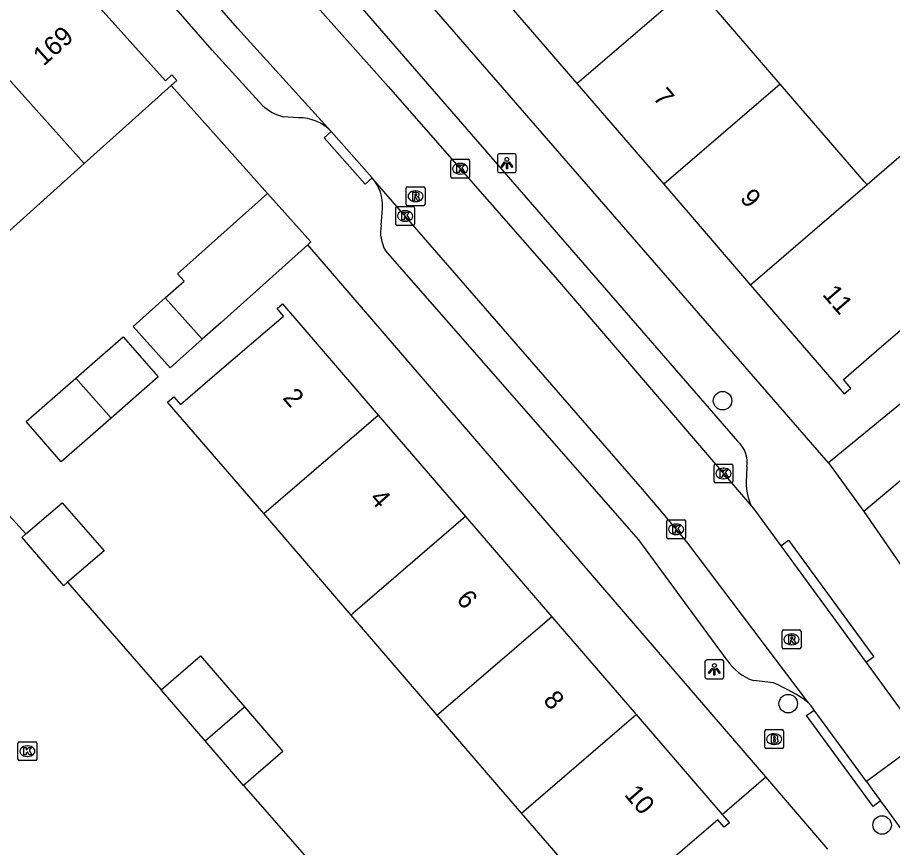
# Model space of a CAD drawing. Extents: x 162532 to 163264, y 381233 to 382042.
# Drawn here: x 162598.17 to 162644.47, y 381814.16 to 381858.1 of the extents above; entities that cross this region are included whole.
import ezdxf

# ---------------------------------------------------------------- set-up
doc = ezdxf.new("R2010")
doc.units = 0
for name, color, linetype in [('IMGEO_Boom', 7, 'Continuous'), ('IMGEO_Brandkraan', 7, 'Continuous'), ('IMGEO_Kolk', 7, 'Continuous'), ('IMGEO_Lichtpunt', 7, 'Continuous'), ('IMGEO_Muur', 7, 'Continuous'), ('IMGEO_Pand', 7, 'Continuous'), ('IMGEO_Pand_nummerreeks', 7, 'Continuous'), ('IMGEO_Rijbaan_lokaal_open', 7, 'Continuous'), ('IMGEO_Rioolput', 7, 'Continuous'), ('IMGEO_Voetpad_open', 7, 'Continuous')]:
    doc.layers.add(name, color=color, linetype=linetype)

msp = doc.modelspace()

# ---------------------------------------------------------------- linework, layer by layer
at = {"layer": 'IMGEO_Boom'}
for centre in [(162635.478, 381837.813), (162638.952, 381821.777), (162643.922, 381815.351)]:
    msp.add_circle(centre, 0.489, dxfattribs=at)
at = {"layer": 'IMGEO_Brandkraan'}
for p, q in [((162637.71, 381819.473), (162637.71, 381820.325)), ((162637.785, 381820.399), (162638.637, 381820.399)), ((162638.198, 381820.179), (162638.223, 381820.179)), ((162638.711, 381820.325), (162638.711, 381819.473)), ((162638.637, 381819.399), (162637.785, 381819.399)), ((162638.221, 381819.619), (162638.196, 381819.619))]:
    msp.add_line(p, q, dxfattribs=at)
for points in [[(162637.71, 381819.473), (162637.71, 381820.325)], [(162637.785, 381820.399), (162638.637, 381820.399)], [(162638.711, 381820.325), (162638.711, 381819.473)], [(162638.058, 381820.099), (162638.058, 381819.699), (162638.271, 381819.699)], [(162638.289, 381820.099), (162638.058, 381820.099)], [(162638.237, 381820.018), (162638.183, 381820.018), (162638.183, 381819.942)], [(162638.183, 381819.942), (162638.236, 381819.942)], [(162638.245, 381819.866), (162638.183, 381819.866), (162638.183, 381819.785)], [(162638.183, 381819.785), (162638.245, 381819.785)], [(162638.637, 381819.399), (162637.785, 381819.399)]]:
    msp.add_lwpolyline(points, dxfattribs=at)
for centre, radius, start, end in [((162637.787, 381820.323), 0.0765, 91.552, 178.448), ((162637.787, 381820.323), 0.0765, 91.552, 178.448), ((162638.635, 381820.323), 0.0765, 1.552, 88.448), ((162638.635, 381820.323), 0.0765, 1.552, 88.448), ((162638.238, 381819.98), 0.0379, 267.8285, 90.9355), ((162638.246, 381819.825), 0.0404, 269.8759, 90.5077), ((162638.277, 381819.95), 0.251, 268.6676, 293.5347), ((162638.293, 381819.954), 0.145, 59.4692, 91.5367), ((162638.318, 381820.001), 0.0922, 285.5137, 58.1501), ((162638.323, 381819.809), 0.105, 301.3115, 78.989), ((162637.787, 381819.475), 0.0765, 181.552, 268.448), ((162637.787, 381819.475), 0.0765, 181.552, 268.448), ((162638.635, 381819.475), 0.0765, 271.552, 358.448), ((162638.635, 381819.475), 0.0765, 271.552, 358.448)]:
    msp.add_arc(centre, radius, start, end, dxfattribs=at)
for centre, major_axis, ratio, start_param, end_param in [((162638.197, 381819.899), (-0.387, 0.002), 0.722429, 4.712389, 7.853982), ((162638.222, 381819.899), (-0.39, 0.002), 0.717154, 1.570796, 4.712389)]:
    msp.add_ellipse(centre, major_axis=major_axis, ratio=ratio, start_param=start_param, end_param=end_param, dxfattribs=at)
at = {"layer": 'IMGEO_Kolk'}
for p, q in [((162621.095, 381849.666), (162621.095, 381850.518)), ((162621.17, 381850.592), (162622.022, 381850.592)), ((162621.583, 381850.372), (162621.608, 381850.372)), ((162622.096, 381850.518), (162622.096, 381849.666)), ((162621.606, 381849.812), (162621.581, 381849.812)), ((162622.022, 381849.592), (162621.17, 381849.592)), ((162618.184, 381847.165), (162618.184, 381848.017)), ((162618.259, 381848.091), (162619.111, 381848.091)), ((162619.185, 381848.017), (162619.185, 381847.165)), ((162618.672, 381847.871), (162618.697, 381847.871)), ((162619.111, 381847.091), (162618.259, 381847.091)), ((162618.695, 381847.311), (162618.67, 381847.311)), ((162635.027, 381833.533), (162635.027, 381834.385)), ((162635.102, 381834.459), (162635.954, 381834.459)), ((162635.515, 381834.239), (162635.54, 381834.239)), ((162636.028, 381834.385), (162636.028, 381833.533)), ((162635.538, 381833.679), (162635.513, 381833.679)), ((162635.954, 381833.459), (162635.102, 381833.459)), ((162632.526, 381830.578), (162632.526, 381831.43)), ((162632.601, 381831.504), (162633.453, 381831.504)), ((162633.014, 381831.284), (162633.039, 381831.284)), ((162633.527, 381831.43), (162633.527, 381830.578)), ((162633.453, 381830.504), (162632.601, 381830.504)), ((162633.037, 381830.724), (162633.012, 381830.724)), ((162598.193, 381818.834), (162598.193, 381819.686)), ((162598.268, 381819.76), (162599.12, 381819.76)), ((162599.194, 381819.686), (162599.194, 381818.834)), ((162598.681, 381819.54), (162598.706, 381819.54)), ((162599.12, 381818.76), (162598.268, 381818.76)), ((162598.704, 381818.98), (162598.679, 381818.98))]:
    msp.add_line(p, q, dxfattribs=at)
for points in [[(162621.095, 381849.666), (162621.095, 381850.518)], [(162621.17, 381850.592), (162622.022, 381850.592)], [(162621.416, 381850.292), (162621.539, 381850.292), (162621.539, 381850.141), (162621.669, 381850.292), (162621.833, 381850.292), (162621.687, 381850.141), (162621.84, 381849.892), (162621.688, 381849.892), (162621.603, 381850.056), (162621.539, 381849.989), (162621.539, 381849.892), (162621.416, 381849.892), (162621.416, 381850.292)], [(162622.096, 381850.518), (162622.096, 381849.666)], [(162622.022, 381849.592), (162621.17, 381849.592)], [(162618.184, 381847.165), (162618.184, 381848.017)], [(162618.259, 381848.091), (162619.111, 381848.091)], [(162619.185, 381848.017), (162619.185, 381847.165)], [(162618.505, 381847.791), (162618.628, 381847.791), (162618.628, 381847.64), (162618.758, 381847.791), (162618.922, 381847.791), (162618.776, 381847.64), (162618.929, 381847.391), (162618.777, 381847.391), (162618.692, 381847.555), (162618.628, 381847.488), (162618.628, 381847.391), (162618.505, 381847.391), (162618.505, 381847.791)], [(162619.111, 381847.091), (162618.259, 381847.091)], [(162635.027, 381833.533), (162635.027, 381834.385)], [(162635.102, 381834.459), (162635.954, 381834.459)], [(162635.348, 381834.159), (162635.471, 381834.159), (162635.471, 381834.008), (162635.601, 381834.159), (162635.765, 381834.159), (162635.619, 381834.008), (162635.772, 381833.759), (162635.62, 381833.759), (162635.535, 381833.923), (162635.471, 381833.856), (162635.471, 381833.759), (162635.348, 381833.759), (162635.348, 381834.159)], [(162636.028, 381834.385), (162636.028, 381833.533)], [(162635.954, 381833.459), (162635.102, 381833.459)], [(162632.526, 381830.578), (162632.526, 381831.43)], [(162632.601, 381831.504), (162633.453, 381831.504)], [(162633.527, 381831.43), (162633.527, 381830.578)], [(162632.847, 381831.204), (162632.97, 381831.204), (162632.97, 381831.053), (162633.1, 381831.204), (162633.264, 381831.204), (162633.118, 381831.053), (162633.271, 381830.804), (162633.119, 381830.804), (162633.034, 381830.968), (162632.97, 381830.901), (162632.97, 381830.804), (162632.847, 381830.804), (162632.847, 381831.204)], [(162633.453, 381830.504), (162632.601, 381830.504)], [(162598.193, 381818.834), (162598.193, 381819.686)], [(162598.268, 381819.76), (162599.12, 381819.76)], [(162599.194, 381819.686), (162599.194, 381818.834)], [(162598.514, 381819.46), (162598.637, 381819.46), (162598.637, 381819.309), (162598.767, 381819.46), (162598.931, 381819.46), (162598.785, 381819.309), (162598.938, 381819.06), (162598.786, 381819.06), (162598.701, 381819.224), (162598.637, 381819.157), (162598.637, 381819.06), (162598.514, 381819.06), (162598.514, 381819.46)], [(162599.12, 381818.76), (162598.268, 381818.76)]]:
    msp.add_lwpolyline(points, dxfattribs=at)
for centre, start, end in [((162621.172, 381850.516), 91.552, 178.448), ((162621.172, 381850.516), 91.552, 178.448), ((162622.02, 381850.516), 1.552, 88.448), ((162622.02, 381850.516), 1.552, 88.448), ((162621.172, 381849.668), 181.552, 268.448), ((162621.172, 381849.668), 181.552, 268.448), ((162622.02, 381849.668), 271.552, 358.448), ((162622.02, 381849.668), 271.552, 358.448), ((162618.261, 381848.015), 91.552, 178.448), ((162618.261, 381848.015), 91.552, 178.448), ((162619.109, 381848.015), 1.552, 88.448), ((162619.109, 381848.015), 1.552, 88.448), ((162618.261, 381847.167), 181.552, 268.448), ((162618.261, 381847.167), 181.552, 268.448), ((162619.109, 381847.167), 271.552, 358.448), ((162619.109, 381847.167), 271.552, 358.448), ((162635.104, 381834.383), 91.552, 178.448), ((162635.104, 381834.383), 91.552, 178.448), ((162635.952, 381834.383), 1.552, 88.448), ((162635.952, 381834.383), 1.552, 88.448), ((162635.104, 381833.535), 181.552, 268.448), ((162635.104, 381833.535), 181.552, 268.448), ((162635.952, 381833.535), 271.552, 358.448), ((162635.952, 381833.535), 271.552, 358.448), ((162632.603, 381831.428), 91.552, 178.448), ((162632.603, 381831.428), 91.552, 178.448), ((162633.451, 381831.428), 1.552, 88.448), ((162633.451, 381831.428), 1.552, 88.448), ((162632.603, 381830.58), 181.552, 268.448), ((162632.603, 381830.58), 181.552, 268.448), ((162633.451, 381830.58), 271.552, 358.448), ((162633.451, 381830.58), 271.552, 358.448), ((162598.27, 381819.684), 91.552, 178.448), ((162598.27, 381819.684), 91.552, 178.448), ((162599.118, 381819.684), 1.552, 88.448), ((162599.118, 381819.684), 1.552, 88.448), ((162598.27, 381818.836), 181.552, 268.448), ((162598.27, 381818.836), 181.552, 268.448), ((162599.118, 381818.836), 271.552, 358.448), ((162599.118, 381818.836), 271.552, 358.448)]:
    msp.add_arc(centre, 0.0765, start, end, dxfattribs=at)
for centre, major_axis, ratio, start_param, end_param in [((162621.582, 381850.092), (-0.387, 0.002), 0.722429, 4.712389, 7.853982), ((162621.607, 381850.092), (-0.39, 0.002), 0.717154, 1.570796, 4.712389), ((162618.671, 381847.591), (-0.387, 0.002), 0.722429, 4.712389, 7.853982), ((162618.696, 381847.591), (-0.39, 0.002), 0.717154, 1.570796, 4.712389), ((162635.514, 381833.959), (-0.387, 0.002), 0.722429, 4.712389, 7.853982), ((162635.539, 381833.959), (-0.39, 0.002), 0.717154, 1.570796, 4.712389), ((162633.013, 381831.004), (-0.387, 0.002), 0.722429, 4.712389, 7.853982), ((162633.038, 381831.004), (-0.39, 0.002), 0.717154, 1.570796, 4.712389), ((162598.68, 381819.26), (-0.387, 0.002), 0.722429, 4.712389, 7.853982), ((162598.705, 381819.26), (-0.39, 0.002), 0.717154, 1.570796, 4.712389)]:
    msp.add_ellipse(centre, major_axis=major_axis, ratio=ratio, start_param=start_param, end_param=end_param, dxfattribs=at)
at = {"layer": 'IMGEO_Lichtpunt'}
for p, q in [((162623.569, 381850.791), (162623.569, 381849.984)), ((162623.569, 381850.791), (162623.569, 381849.984)), ((162624.471, 381850.886), (162623.663, 381850.886)), ((162624.471, 381850.886), (162623.663, 381850.886)), ((162624.565, 381849.984), (162624.565, 381850.791)), ((162624.565, 381849.984), (162624.565, 381850.791)), ((162623.663, 381849.89), (162624.471, 381849.89)), ((162623.663, 381849.89), (162624.471, 381849.89)), ((162634.548, 381823.998), (162634.548, 381823.191)), ((162634.548, 381823.998), (162634.548, 381823.191)), ((162635.45, 381824.093), (162634.642, 381824.093)), ((162635.45, 381824.093), (162634.642, 381824.093)), ((162635.544, 381823.191), (162635.544, 381823.998)), ((162635.544, 381823.191), (162635.544, 381823.998)), ((162634.642, 381823.097), (162635.45, 381823.097)), ((162634.642, 381823.097), (162635.45, 381823.097))]:
    msp.add_line(p, q, dxfattribs=at)
for points in [[(162623.943, 381850.455), (162623.982, 381850.427), (162623.794, 381850.165), (162623.756, 381850.192), (162623.943, 381850.455)], [(162624.045, 381850.407), (162624.092, 381850.407), (162624.092, 381850.085), (162624.045, 381850.085), (162624.045, 381850.407)], [(162624.155, 381850.427), (162624.193, 381850.454), (162624.38, 381850.192), (162624.341, 381850.164), (162624.155, 381850.427)], [(162634.922, 381823.662), (162634.961, 381823.634), (162634.773, 381823.372), (162634.735, 381823.399), (162634.922, 381823.662)], [(162635.024, 381823.614), (162635.071, 381823.614), (162635.071, 381823.292), (162635.024, 381823.292), (162635.024, 381823.614)], [(162635.134, 381823.634), (162635.172, 381823.661), (162635.359, 381823.399), (162635.32, 381823.371), (162635.134, 381823.634)]]:
    msp.add_lwpolyline(points, dxfattribs=at)
for centre in [(162624.068, 381850.589), (162635.047, 381823.796)]:
    msp.add_circle(centre, 0.0994, dxfattribs=at)
for centre, start, end in [((162623.663, 381850.791), 90, 180), ((162623.663, 381850.791), 90, 180), ((162624.471, 381850.791), 0, 90), ((162624.471, 381850.791), 0, 90), ((162623.663, 381849.984), 180, 270), ((162623.663, 381849.984), 180, 270), ((162624.471, 381849.984), 270, 0), ((162624.471, 381849.984), 270, 360), ((162634.642, 381823.998), 90, 180), ((162634.642, 381823.998), 90, 180), ((162635.45, 381823.998), 0, 90), ((162635.45, 381823.998), 0, 90), ((162634.642, 381823.191), 180, 270), ((162634.642, 381823.191), 180, 270), ((162635.45, 381823.191), 270, 0), ((162635.45, 381823.191), 270, 360)]:
    msp.add_arc(centre, 0.0946, start, end, dxfattribs=at)
at = {"layer": 'IMGEO_Muur'}
for points in [[(162607.795, 381852.831), (162606.311, 381854.495)], [(162600.819, 381828.198), (162605.774, 381822.512)]]:
    msp.add_lwpolyline(points, dxfattribs=at)
at = {"layer": 'IMGEO_Pand'}
for points in [[(162600.585, 381860.822), (162600.945, 381861.145), (162601.189, 381860.873), (162600.816, 381860.539), (162606.001, 381854.753), (162606.34, 381855.058), (162606.607, 381854.76), (162606.311, 381854.495)], [(162623.185, 381859.939), (162627.776, 381854.603)], [(162627.776, 381854.603), (162633.94, 381859.912)], [(162638.532, 381854.575), (162633.94, 381859.912)], [(162596.004, 381856.717), (162601.7, 381850.363)], [(162606.311, 381854.495), (162602.884, 381851.424), (162601.7, 381850.363)], [(162627.776, 381854.603), (162632.368, 381849.268)], [(162638.532, 381854.575), (162632.368, 381849.268)], [(162643.125, 381849.24), (162642.976, 381849.413), (162638.532, 381854.575)], [(162636.961, 381843.931), (162641.918, 381838.171), (162642.27, 381838.474), (162641.872, 381838.937), (162643.626, 381840.446), (162647.361, 381843.661), (162647.74, 381843.22), (162648.065, 381843.499), (162647.663, 381843.965), (162645.33, 381846.676), (162648.431, 381849.344), (162646.224, 381851.908), (162643.125, 381849.24)], [(162601.7, 381850.363), (162597.214, 381846.343)], [(162632.368, 381849.268), (162636.961, 381843.931)], [(162643.125, 381849.24), (162636.961, 381843.931)], [(162605.992, 381843.251), (162606.989, 381844.144), (162606.643, 381844.53), (162611.397, 381848.79)], [(162611.397, 381848.79), (162613.7, 381846.22), (162613.536, 381846.073)], [(162613.536, 381846.073), (162608.946, 381841.96), (162607.949, 381841.067)], [(162607.949, 381841.067), (162606.255, 381839.549), (162604.298, 381841.733), (162605.992, 381843.251)], [(162607.949, 381841.067), (162605.992, 381843.251)], [(162611.203, 381831.833), (162606.117, 381837.742), (162606.445, 381838.024), (162606.802, 381837.609), (162608.744, 381839.28), (162612.249, 381842.296), (162611.907, 381842.694), (162612.192, 381842.939), (162617.262, 381837.048)], [(162601.253, 381839.005), (162602.131, 381839.773), (162603.759, 381841.195), (162605.614, 381839.072), (162603.12, 381836.893)], [(162603.12, 381836.893), (162600.477, 381834.583), (162598.622, 381836.706), (162601.253, 381839.005)], [(162603.12, 381836.893), (162601.253, 381839.005)], [(162611.203, 381831.833), (162617.262, 381837.048)], [(162617.262, 381837.048), (162621.883, 381831.678)], [(162598.608, 381830.759), (162600.53, 381832.413), (162602.755, 381829.864), (162600.819, 381828.198)], [(162615.822, 381826.466), (162611.203, 381831.833)], [(162621.883, 381831.678), (162615.918, 381826.544), (162615.822, 381826.466)], [(162621.883, 381831.678), (162626.444, 381826.379)], [(162598.608, 381830.759), (162598.392, 381830.573), (162600.599, 381828.009), (162600.819, 381828.198)], [(162620.382, 381821.167), (162615.822, 381826.466)], [(162626.444, 381826.379), (162620.463, 381821.232), (162620.382, 381821.167)], [(162626.444, 381826.379), (162630.902, 381821.198)], [(162605.774, 381822.512), (162607.852, 381824.301), (162610.175, 381821.601)], [(162608.097, 381819.812), (162605.774, 381822.512)], [(162608.097, 381819.812), (162610.175, 381821.601)], [(162610.175, 381821.601), (162612.212, 381819.235), (162610.133, 381817.446)], [(162624.843, 381815.984), (162620.382, 381821.167)], [(162624.843, 381815.984), (162630.902, 381821.198)], [(162630.902, 381821.198), (162635.455, 381815.908)], [(162610.133, 381817.446), (162608.097, 381819.812)], [(162629.442, 381810.639), (162626.551, 381813.999), (162624.843, 381815.984)], [(162635.455, 381815.908), (162635.84, 381815.461), (162635.572, 381815.231), (162635.229, 381815.63), (162629.742, 381810.908), (162630.118, 381810.472), (162629.812, 381810.209), (162629.442, 381810.639)]]:
    msp.add_lwpolyline(points, dxfattribs=at)
at = {"layer": 'IMGEO_Rijbaan_lokaal_open'}
for points in [[(162607.82, 381865.771), (162609.566, 381863.752), (162610.879, 381862.225), (162617.781, 381854.439), (162626.638, 381844.343), (162637.013, 381832.223)], [(162614.774, 381852.067), (162609.819, 381857.54), (162607.427, 381860.286), (162604.684, 381863.323)], [(162616.934, 381849.61), (162614.774, 381852.067)], [(162617.086, 381849.434), (162616.934, 381849.61)], [(162640.035, 381821.827), (162633.584, 381830.334), (162632.331, 381831.841), (162631.239, 381833.128), (162617.086, 381849.434)], [(162656.652, 381843.257), (162653.131, 381840.384), (162648.579, 381836.677), (162642.953, 381831.956)], [(162637.013, 381832.223), (162637.168, 381832.042), (162638.563, 381830.136)], [(162597.546, 381831.927), (162598.608, 381830.759)], [(162642.953, 381831.956), (162646.101, 381827.394)], [(162638.563, 381830.136), (162643.084, 381823.959)], [(162600.819, 381828.198), (162605.774, 381822.512)], [(162643.084, 381823.959), (162646.081, 381819.844)], [(162640.326, 381821.437), (162640.168, 381821.652), (162640.035, 381821.827)], [(162643.092, 381817.657), (162640.326, 381821.437)], [(162646.081, 381819.844), (162643.092, 381817.657)], [(162635.455, 381815.908), (162637.769, 381817.908)], [(162641.055, 381814.077), (162637.769, 381817.908)], [(162610.133, 381817.446), (162614.837, 381812.064)], [(162643.092, 381817.657), (162643.404, 381817.231), (162643.843, 381816.631)], [(162645.167, 381814.823), (162644.181, 381816.17), (162643.843, 381816.631)]]:
    msp.add_lwpolyline(points, dxfattribs=at)
at = {"layer": 'IMGEO_Rioolput'}
for p, q in [((162618.737, 381848.21), (162618.737, 381849.062)), ((162618.812, 381849.136), (162619.664, 381849.136)), ((162619.225, 381848.916), (162619.25, 381848.916)), ((162619.738, 381849.062), (162619.738, 381848.21)), ((162619.664, 381848.136), (162618.812, 381848.136)), ((162619.248, 381848.356), (162619.223, 381848.356)), ((162638.63, 381824.75), (162638.63, 381825.602)), ((162638.705, 381825.676), (162639.557, 381825.676)), ((162639.118, 381825.456), (162639.143, 381825.456)), ((162639.631, 381825.602), (162639.631, 381824.75)), ((162639.141, 381824.896), (162639.116, 381824.896)), ((162639.557, 381824.676), (162638.705, 381824.676))]:
    msp.add_line(p, q, dxfattribs=at)
for points in [[(162618.737, 381848.21), (162618.737, 381849.062)], [(162618.812, 381849.136), (162619.664, 381849.136)], [(162619.738, 381849.062), (162619.738, 381848.21)], [(162619.326, 381848.834), (162619.074, 381848.836), (162619.074, 381848.436)], [(162619.074, 381848.436), (162619.198, 381848.436), (162619.198, 381848.598), (162619.209, 381848.598)], [(162619.252, 381848.755), (162619.198, 381848.755), (162619.198, 381848.674)], [(162619.198, 381848.674), (162619.25, 381848.674)], [(162619.256, 381848.569), (162619.327, 381848.436), (162619.467, 381848.436), (162619.402, 381848.562)], [(162619.664, 381848.136), (162618.812, 381848.136)], [(162638.63, 381824.75), (162638.63, 381825.602)], [(162638.705, 381825.676), (162639.557, 381825.676)], [(162639.219, 381825.374), (162638.967, 381825.376), (162638.967, 381824.976)], [(162639.145, 381825.295), (162639.091, 381825.295), (162639.091, 381825.214)], [(162639.631, 381825.602), (162639.631, 381824.75)], [(162638.967, 381824.976), (162639.091, 381824.976), (162639.091, 381825.138), (162639.102, 381825.138)], [(162639.091, 381825.214), (162639.143, 381825.214)], [(162639.149, 381825.109), (162639.22, 381824.976), (162639.36, 381824.976), (162639.295, 381825.102)], [(162639.557, 381824.676), (162638.705, 381824.676)]]:
    msp.add_lwpolyline(points, dxfattribs=at)
for centre, radius, start, end in [((162618.814, 381849.06), 0.0765, 91.552, 178.448), ((162618.814, 381849.06), 0.0765, 91.552, 178.448), ((162619.662, 381849.06), 0.0765, 1.552, 88.448), ((162619.662, 381849.06), 0.0765, 1.552, 88.448), ((162619.208, 381848.545), 0.0533, 26.0293, 88.6989), ((162619.234, 381848.863), 0.19, 274.7715, 282.9687), ((162619.258, 381848.659), 0.0964, 77.0061, 93.1865), ((162619.272, 381848.716), 0.0378, 276.6634, 79.6772), ((162619.325, 381848.724), 0.109, 350.3612, 89.416), ((162619.323, 381848.724), 0.112, 277.5842, 350.9817), ((162619.307, 381848.509), 0.108, 29.5134, 73.7905), ((162618.814, 381848.212), 0.0765, 181.552, 268.448), ((162618.814, 381848.212), 0.0765, 181.552, 268.448), ((162619.662, 381848.212), 0.0765, 271.552, 358.448), ((162619.662, 381848.212), 0.0765, 271.552, 358.448), ((162638.707, 381825.6), 0.0765, 91.552, 178.448), ((162638.707, 381825.6), 0.0765, 91.552, 178.448), ((162639.151, 381825.199), 0.0964, 77.0061, 93.1865), ((162639.165, 381825.256), 0.0378, 276.6634, 79.6772), ((162639.218, 381825.264), 0.109, 350.3612, 89.416), ((162639.216, 381825.264), 0.112, 277.5842, 350.9817), ((162639.555, 381825.6), 0.0765, 1.552, 88.448), ((162639.555, 381825.6), 0.0765, 1.552, 88.448), ((162639.101, 381825.085), 0.0533, 26.0293, 88.6989), ((162639.127, 381825.403), 0.19, 274.7715, 282.9687), ((162639.2, 381825.049), 0.108, 29.5134, 73.7905), ((162638.707, 381824.752), 0.0765, 181.552, 268.448), ((162638.707, 381824.752), 0.0765, 181.552, 268.448), ((162639.555, 381824.752), 0.0765, 271.552, 358.448), ((162639.555, 381824.752), 0.0765, 271.552, 358.448)]:
    msp.add_arc(centre, radius, start, end, dxfattribs=at)
for centre, major_axis, ratio, start_param, end_param in [((162619.224, 381848.636), (-0.387, 0.002), 0.722429, 4.712389, 7.853982), ((162619.249, 381848.636), (-0.39, 0.002), 0.717154, 1.570796, 4.712389), ((162639.117, 381825.176), (-0.387, 0.002), 0.722429, 4.712389, 7.853982), ((162639.142, 381825.176), (-0.39, 0.002), 0.717154, 1.570796, 4.712389)]:
    msp.add_ellipse(centre, major_axis=major_axis, ratio=ratio, start_param=start_param, end_param=end_param, dxfattribs=at)
at = {"layer": 'IMGEO_Voetpad_open'}
for points in [[(162641.079, 381834.52), (162617.656, 381861.527), (162608.447, 381872.351)], [(162611.019, 381864.806), (162612.246, 381863.392), (162636.267, 381835.667)], [(162611.139, 381853.442), (162608.464, 381856.365), (162605.233, 381860.113)], [(162611.397, 381848.79), (162607.795, 381852.831), (162606.311, 381854.495)], [(162613.043, 381852.794), (162612.231, 381852.845)], [(162616.934, 381849.61), (162616.561, 381849.279), (162614.401, 381851.736), (162614.774, 381852.067)], [(162617.416, 381847.104), (162617.468, 381847.777)], [(162637.769, 381817.908), (162613.536, 381846.073)], [(162635.723, 381824.077), (162631.045, 381830.44), (162617.644, 381845.758)], [(162654.733, 381845.707), (162651.746, 381843.259), (162645.564, 381838.195), (162645.193, 381837.891), (162641.079, 381834.52)], [(162641.079, 381834.52), (162642.953, 381831.956)], [(162636.761, 381834.308), (162636.735, 381833.496)], [(162638.563, 381830.136), (162638.966, 381830.431), (162643.487, 381824.254), (162643.084, 381823.959)], [(162638.171, 381822.882), (162637.118, 381822.997)], [(162643.843, 381816.631), (162643.44, 381816.336), (162639.923, 381821.142), (162640.326, 381821.437)]]:
    msp.add_lwpolyline(points, dxfattribs=at)
for centre, radius, start, end in [((162612.852, 381855.278), 2.511, 226.9848, 255.684), ((162613.064, 381850.419), 2.375, 43.9329, 90.5034), ((162615.197, 381848.126), 2.297, 351.2591, 34.7049), ((162619.324, 381846.735), 1.944, 169.0553, 210.1729), ((162635.299, 381834.546), 1.482, 350.7677, 49.185), ((162639.271, 381833.383), 2.538, 177.4462, 207.1917), ((162637.985, 381825.558), 2.704, 213.2149, 251.2915), ((162634.15, 381813.604), 10.112, 54.4111, 66.5703)]:
    msp.add_arc(centre, radius, start, end, dxfattribs=at)

# ---------------------------------------------------------------- texts
at = {"layer": 'IMGEO_Pand_nummerreeks'}
for s, rotation, p in [('169', 41.8667, (162599.55, 381855.49)), ('7', 310.7149, (162631.756, 381853.843)), ('9', 310.7142, (162636.354, 381848.5)), ('11', 310.7142, (162640.725, 381843.42)), ('2', 310.7158, (162612.163, 381837.945)), ('4', 310.7158, (162616.757, 381832.606)), ('6', 310.7158, (162621.349, 381827.27)), ('8', 310.7158, (162625.945, 381821.931)), ('10', 310.7158, (162630.237, 381816.945))]:
    msp.add_text(s, height=1, rotation=rotation, dxfattribs=at).set_placement(p)

doc.saveas('drawing.dxf')
